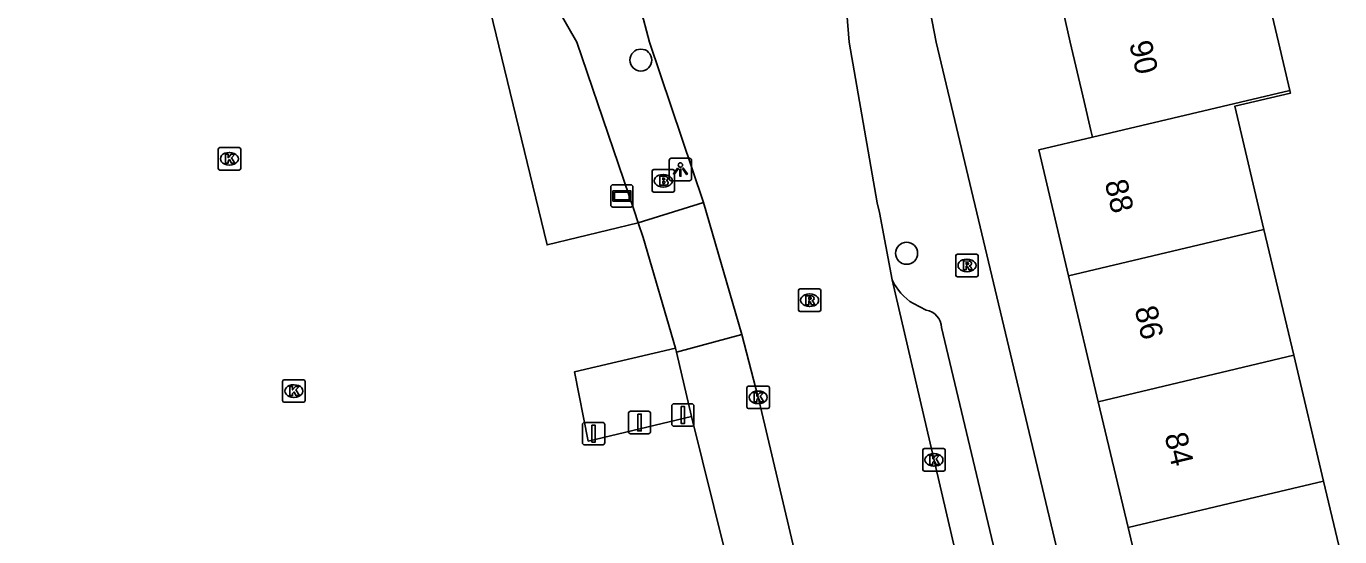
# Model space of a CAD drawing. Extents: x 158038 to 159242, y 380133 to 381214.
# Drawn here: x 158748.4 to 158806.8, y 380978 to 381000.7 of the extents above; entities that cross this region are included whole.
import ezdxf

# ---------------------------------------------------------------- set-up
doc = ezdxf.new("R2010")
doc.units = 0
for name, color, linetype in [('IMGEO_Afsluitpaal', 7, 'Continuous'), ('IMGEO_Boom', 7, 'Continuous'), ('IMGEO_Brandkraan', 7, 'Continuous'), ('IMGEO_Groenvoorziening', 7, 'Continuous'), ('IMGEO_Kolk', 7, 'Continuous'), ('IMGEO_Lichtpunt', 7, 'Continuous'), ('IMGEO_Pand', 7, 'Continuous'), ('IMGEO_Pand_nummerreeks', 7, 'Continuous'), ('IMGEO_Rijbaan_lokaal_gesloten', 7, 'Continuous'), ('IMGEO_Rioolput', 7, 'Continuous'), ('IMGEO_Verklikker', 7, 'Continuous'), ('IMGEO_Voetpad_open', 7, 'Continuous')]:
    doc.layers.add(name, color=color, linetype=linetype)

msp = doc.modelspace()

# ---------------------------------------------------------------- linework, layer by layer
at = {"layer": 'IMGEO_Afsluitpaal'}
for p, q in [((158775.131, 380982.678), (158775.131, 380983.478)), ((158775.131, 380983.478), (158775.131, 380982.678)), ((158775.231, 380983.578), (158776.021, 380983.578)), ((158776.021, 380983.578), (158775.231, 380983.578)), ((158776.121, 380983.478), (158776.121, 380982.678)), ((158776.121, 380982.678), (158776.121, 380983.478)), ((158777.057, 380983.014), (158777.057, 380983.814)), ((158777.057, 380983.814), (158777.057, 380983.014)), ((158777.157, 380983.914), (158777.947, 380983.914)), ((158777.947, 380983.914), (158777.157, 380983.914)), ((158778.047, 380983.814), (158778.047, 380983.014)), ((158778.047, 380983.014), (158778.047, 380983.814)), ((158773.092, 380982.185), (158773.092, 380982.985)), ((158773.092, 380982.985), (158773.092, 380982.185)), ((158773.192, 380983.085), (158773.982, 380983.085)), ((158773.982, 380983.085), (158773.192, 380983.085)), ((158774.082, 380982.985), (158774.082, 380982.185)), ((158774.082, 380982.185), (158774.082, 380982.985)), ((158777.947, 380982.914), (158777.157, 380982.914)), ((158777.157, 380982.914), (158777.947, 380982.914)), ((158776.021, 380982.578), (158775.231, 380982.578)), ((158775.231, 380982.578), (158776.021, 380982.578)), ((158773.982, 380982.085), (158773.192, 380982.085)), ((158773.192, 380982.085), (158773.982, 380982.085))]:
    msp.add_line(p, q, dxfattribs=at)
for points in [[(158775.551, 380983.453), (158775.701, 380983.453), (158775.701, 380982.703), (158775.551, 380982.703), (158775.551, 380983.453)], [(158777.477, 380983.789), (158777.627, 380983.789), (158777.627, 380983.039), (158777.477, 380983.039), (158777.477, 380983.789)], [(158773.512, 380982.96), (158773.662, 380982.96), (158773.662, 380982.21), (158773.512, 380982.21), (158773.512, 380982.96)]]:
    msp.add_lwpolyline(points, dxfattribs=at)
for centre, start, end in [((158775.231, 380983.478), 90, 180), ((158775.231, 380983.478), 90, 180), ((158776.021, 380983.478), 0, 90), ((158776.021, 380983.478), 360, 90), ((158777.157, 380983.814), 90, 180), ((158777.157, 380983.814), 90, 180), ((158777.947, 380983.814), 0, 90), ((158777.947, 380983.814), 360, 90), ((158773.192, 380982.985), 90, 180), ((158773.192, 380982.985), 90, 180), ((158773.982, 380982.985), 0, 90), ((158773.982, 380982.985), 360, 90), ((158777.157, 380983.014), 180, 270), ((158777.157, 380983.014), 180, 270), ((158777.947, 380983.014), 270, 0), ((158777.947, 380983.014), 270, 0), ((158775.231, 380982.678), 180, 270), ((158775.231, 380982.678), 180, 270), ((158776.021, 380982.678), 270, 0), ((158776.021, 380982.678), 270, 0), ((158773.192, 380982.185), 180, 270), ((158773.192, 380982.185), 180, 270), ((158773.982, 380982.185), 270, 0), ((158773.982, 380982.185), 270, 0)]:
    msp.add_arc(centre, 0.1, start, end, dxfattribs=at)
at = {"layer": 'IMGEO_Boom'}
for centre in [(158775.687, 380999.199), (158787.498, 380990.607)]:
    msp.add_circle(centre, 0.489, dxfattribs=at)
at = {"layer": 'IMGEO_Brandkraan'}
for p, q in [((158776.184, 380993.406), (158776.184, 380994.258)), ((158776.259, 380994.332), (158777.111, 380994.332)), ((158776.672, 380994.112), (158776.697, 380994.112)), ((158777.185, 380994.258), (158777.185, 380993.406)), ((158776.695, 380993.552), (158776.67, 380993.552)), ((158777.111, 380993.332), (158776.259, 380993.332))]:
    msp.add_line(p, q, dxfattribs=at)
for points in [[(158776.184, 380993.406), (158776.184, 380994.258)], [(158776.259, 380994.332), (158777.111, 380994.332)], [(158776.532, 380994.032), (158776.532, 380993.632), (158776.745, 380993.632)], [(158776.763, 380994.032), (158776.532, 380994.032)], [(158776.711, 380993.951), (158776.657, 380993.951), (158776.657, 380993.875)], [(158777.185, 380994.258), (158777.185, 380993.406)], [(158776.657, 380993.875), (158776.71, 380993.875)], [(158776.719, 380993.799), (158776.657, 380993.799), (158776.657, 380993.718)], [(158776.657, 380993.718), (158776.719, 380993.718)], [(158777.111, 380993.332), (158776.259, 380993.332)]]:
    msp.add_lwpolyline(points, dxfattribs=at)
for centre, radius, start, end in [((158776.261, 380994.256), 0.0765, 91.55205, 178.44795), ((158776.261, 380994.256), 0.0765, 91.55205, 178.44795), ((158776.712, 380993.913), 0.0379, 267.82845, 90.93552), ((158776.767, 380993.887), 0.145, 59.4692, 91.53667), ((158776.792, 380993.934), 0.0922, 285.51372, 58.15012), ((158777.109, 380994.256), 0.0765, 1.55205, 88.44795), ((158777.109, 380994.256), 0.0765, 1.55205, 88.44795), ((158776.261, 380993.408), 0.0765, 181.55205, 268.44795), ((158776.261, 380993.408), 0.0765, 181.55205, 268.44795), ((158776.72, 380993.758), 0.0404, 269.87594, 90.50774), ((158776.751, 380993.883), 0.251, 268.66757, 293.53466), ((158776.797, 380993.742), 0.105, 301.31148, 78.98903), ((158777.109, 380993.408), 0.0765, 271.55205, 358.44795), ((158777.109, 380993.408), 0.0765, 271.55205, 358.44795)]:
    msp.add_arc(centre, radius, start, end, dxfattribs=at)
for centre, major_axis, ratio, start_param, end_param in [((158776.671, 380993.832), (-0.387, 0.002), 0.722429, 4.712389, 7.853982), ((158776.696, 380993.832), (-0.39, 0.002), 0.717154, 1.570796, 4.712389)]:
    msp.add_ellipse(centre, major_axis=major_axis, ratio=ratio, start_param=start_param, end_param=end_param, dxfattribs=at)
at = {"layer": 'IMGEO_Groenvoorziening'}
for points in [[(158775.571, 380991.96), (158771.518, 380990.982), (158768.878, 381001.926), (158767.192, 381001.541), (158765.385, 381007.279), (158760.146, 381005.953), (158736.194, 381000.091), (158732.714, 381014.696), (158693.808, 381005.45)], [(158777.942, 380983.353), (158773.35, 380982.256), (158772.738, 380985.335), (158777.224, 380986.384)]]:
    msp.add_lwpolyline(points, dxfattribs=at)
at = {"layer": 'IMGEO_Kolk'}
for p, q in [((158756.899, 380994.384), (158756.899, 380995.236)), ((158756.974, 380995.31), (158757.826, 380995.31)), ((158757.387, 380995.09), (158757.412, 380995.09)), ((158757.9, 380995.236), (158757.9, 380994.384)), ((158757.41, 380994.53), (158757.385, 380994.53)), ((158757.826, 380994.31), (158756.974, 380994.31)), ((158759.765, 380984.052), (158759.765, 380984.904)), ((158759.84, 380984.978), (158760.692, 380984.978)), ((158760.253, 380984.758), (158760.278, 380984.758)), ((158760.766, 380984.904), (158760.766, 380984.052)), ((158780.401, 380983.774), (158780.401, 380984.626)), ((158780.476, 380984.7), (158781.328, 380984.7)), ((158781.402, 380984.626), (158781.402, 380983.774)), ((158760.276, 380984.198), (158760.251, 380984.198)), ((158780.889, 380984.48), (158780.914, 380984.48)), ((158760.692, 380983.978), (158759.84, 380983.978)), ((158781.328, 380983.7), (158780.476, 380983.7)), ((158780.912, 380983.92), (158780.887, 380983.92)), ((158788.214, 380980.991), (158788.214, 380981.843)), ((158788.289, 380981.917), (158789.141, 380981.917)), ((158788.702, 380981.697), (158788.727, 380981.697)), ((158789.215, 380981.843), (158789.215, 380980.991)), ((158788.725, 380981.137), (158788.7, 380981.137)), ((158789.141, 380980.917), (158788.289, 380980.917))]:
    msp.add_line(p, q, dxfattribs=at)
for points in [[(158756.899, 380994.384), (158756.899, 380995.236)], [(158756.974, 380995.31), (158757.826, 380995.31)], [(158757.9, 380995.236), (158757.9, 380994.384)], [(158757.22, 380995.01), (158757.343, 380995.01), (158757.343, 380994.859), (158757.473, 380995.01), (158757.637, 380995.01), (158757.491, 380994.859), (158757.644, 380994.61), (158757.492, 380994.61), (158757.407, 380994.774), (158757.343, 380994.707), (158757.343, 380994.61), (158757.22, 380994.61), (158757.22, 380995.01)], [(158757.826, 380994.31), (158756.974, 380994.31)], [(158759.765, 380984.052), (158759.765, 380984.904)], [(158759.84, 380984.978), (158760.692, 380984.978)], [(158760.086, 380984.678), (158760.209, 380984.678), (158760.209, 380984.527), (158760.339, 380984.678), (158760.503, 380984.678), (158760.357, 380984.527), (158760.51, 380984.278), (158760.358, 380984.278), (158760.273, 380984.442), (158760.209, 380984.375), (158760.209, 380984.278), (158760.086, 380984.278), (158760.086, 380984.678)], [(158760.766, 380984.904), (158760.766, 380984.052)], [(158780.401, 380983.774), (158780.401, 380984.626)], [(158780.476, 380984.7), (158781.328, 380984.7)], [(158781.402, 380984.626), (158781.402, 380983.774)], [(158780.722, 380984.4), (158780.845, 380984.4), (158780.845, 380984.249), (158780.975, 380984.4), (158781.139, 380984.4), (158780.993, 380984.249), (158781.146, 380984), (158780.994, 380984), (158780.909, 380984.164), (158780.845, 380984.097), (158780.845, 380984), (158780.722, 380984), (158780.722, 380984.4)], [(158760.692, 380983.978), (158759.84, 380983.978)], [(158781.328, 380983.7), (158780.476, 380983.7)], [(158788.214, 380980.991), (158788.214, 380981.843)], [(158788.289, 380981.917), (158789.141, 380981.917)], [(158789.215, 380981.843), (158789.215, 380980.991)], [(158788.535, 380981.617), (158788.658, 380981.617), (158788.658, 380981.466), (158788.788, 380981.617), (158788.952, 380981.617), (158788.806, 380981.466), (158788.959, 380981.217), (158788.807, 380981.217), (158788.722, 380981.381), (158788.658, 380981.314), (158788.658, 380981.217), (158788.535, 380981.217), (158788.535, 380981.617)], [(158789.141, 380980.917), (158788.289, 380980.917)]]:
    msp.add_lwpolyline(points, dxfattribs=at)
for centre, start, end in [((158756.976, 380995.234), 91.55205, 178.44795), ((158756.976, 380995.234), 91.55205, 178.44795), ((158757.824, 380995.234), 1.55205, 88.44795), ((158757.824, 380995.234), 1.55205, 88.44795), ((158756.976, 380994.386), 181.55205, 268.44795), ((158756.976, 380994.386), 181.55205, 268.44795), ((158757.824, 380994.386), 271.55205, 358.44795), ((158757.824, 380994.386), 271.55205, 358.44795), ((158759.842, 380984.902), 91.55205, 178.44795), ((158759.842, 380984.902), 91.55205, 178.44795), ((158760.69, 380984.902), 1.55205, 88.44795), ((158760.69, 380984.902), 1.55205, 88.44795), ((158780.478, 380984.624), 91.55205, 178.44795), ((158780.478, 380984.624), 91.55205, 178.44795), ((158781.326, 380984.624), 1.55205, 88.44795), ((158781.326, 380984.624), 1.55205, 88.44795), ((158759.842, 380984.054), 181.55205, 268.44795), ((158759.842, 380984.054), 181.55205, 268.44795), ((158760.69, 380984.054), 271.55205, 358.44795), ((158760.69, 380984.054), 271.55205, 358.44795), ((158780.478, 380983.776), 181.55205, 268.44795), ((158780.478, 380983.776), 181.55205, 268.44795), ((158781.326, 380983.776), 271.55205, 358.44795), ((158781.326, 380983.776), 271.55205, 358.44795), ((158788.291, 380981.841), 91.55205, 178.44795), ((158788.291, 380981.841), 91.55205, 178.44795), ((158789.139, 380981.841), 1.55205, 88.44795), ((158789.139, 380981.841), 1.55205, 88.44795), ((158788.291, 380980.993), 181.55205, 268.44795), ((158788.291, 380980.993), 181.55205, 268.44795), ((158789.139, 380980.993), 271.55205, 358.44795), ((158789.139, 380980.993), 271.55205, 358.44795)]:
    msp.add_arc(centre, 0.0765, start, end, dxfattribs=at)
for centre, major_axis, ratio, start_param, end_param in [((158757.386, 380994.81), (-0.387, 0.002), 0.722429, 4.712389, 7.853982), ((158757.411, 380994.81), (-0.39, 0.002), 0.717154, 1.570796, 4.712389), ((158760.252, 380984.478), (-0.387, 0.002), 0.722429, 4.712389, 7.853982), ((158760.277, 380984.478), (-0.39, 0.002), 0.717154, 1.570796, 4.712389), ((158780.888, 380984.2), (-0.387, 0.002), 0.722429, 4.712389, 7.853982), ((158780.913, 380984.2), (-0.39, 0.002), 0.717154, 1.570796, 4.712389), ((158788.701, 380981.417), (-0.387, 0.002), 0.722429, 4.712389, 7.853982), ((158788.726, 380981.417), (-0.39, 0.002), 0.717154, 1.570796, 4.712389)]:
    msp.add_ellipse(centre, major_axis=major_axis, ratio=ratio, start_param=start_param, end_param=end_param, dxfattribs=at)
at = {"layer": 'IMGEO_Lichtpunt'}
for p, q in [((158776.946, 380994.736), (158776.946, 380993.929)), ((158776.946, 380994.736), (158776.946, 380993.929)), ((158777.848, 380994.831), (158777.04, 380994.831)), ((158777.848, 380994.831), (158777.04, 380994.831)), ((158777.942, 380993.929), (158777.942, 380994.736)), ((158777.942, 380993.929), (158777.942, 380994.736)), ((158777.04, 380993.835), (158777.848, 380993.835)), ((158777.04, 380993.835), (158777.848, 380993.835))]:
    msp.add_line(p, q, dxfattribs=at)
for points in [[(158777.32, 380994.4), (158777.359, 380994.372), (158777.171, 380994.11), (158777.133, 380994.137), (158777.32, 380994.4)], [(158777.422, 380994.352), (158777.469, 380994.352), (158777.469, 380994.03), (158777.422, 380994.03), (158777.422, 380994.352)], [(158777.532, 380994.372), (158777.57, 380994.399), (158777.757, 380994.137), (158777.718, 380994.109), (158777.532, 380994.372)]]:
    msp.add_lwpolyline(points, dxfattribs=at)
msp.add_circle((158777.445, 380994.534), 0.0994, dxfattribs=at)
for centre, start, end in [((158777.04, 380994.736), 90, 180), ((158777.04, 380994.736), 90, 180), ((158777.848, 380994.736), 0, 90), ((158777.848, 380994.736), 0, 90), ((158777.04, 380993.929), 180, 270), ((158777.04, 380993.929), 180, 270), ((158777.848, 380993.929), 270, 0), ((158777.848, 380993.929), 270, 360)]:
    msp.add_arc(centre, 0.0946, start, end, dxfattribs=at)
at = {"layer": 'IMGEO_Pand'}
for points in [[(158803.213, 381003.454), (158804.023, 381000), (158804.527, 380997.851)], [(158795.767, 380995.771), (158795.695, 380996.074), (158795.392, 380997.354), (158794.767, 381000), (158794.451, 381001.373)], [(158795.767, 380995.771), (158804.527, 380997.851)], [(158804.527, 380997.851), (158804.556, 380997.727), (158802.088, 380997.144), (158803.383, 380991.667)], [(158794.693, 380989.604), (158793.369, 380995.202), (158795.767, 380995.771)], [(158794.693, 380989.604), (158803.383, 380991.667)], [(158803.383, 380991.667), (158804.707, 380986.068)], [(158796.016, 380984.005), (158794.693, 380989.604)], [(158804.707, 380986.068), (158796.016, 380984.005)], [(158804.707, 380986.068), (158806.031, 380980.469)], [(158797.34, 380978.405), (158796.016, 380984.005)], [(158797.34, 380978.405), (158802.709, 380979.68), (158806.031, 380980.469)], [(158806.031, 380980.469), (158807.385, 380974.744)], [(158798.692, 380972.688), (158797.34, 380978.405)]]:
    msp.add_lwpolyline(points, dxfattribs=at)
at = {"layer": 'IMGEO_Rijbaan_lokaal_gesloten'}
for points in [[(158778.471, 380992.86), (158776.078, 381000), (158775.806, 381001.003), (158775.187, 381002.404), (158774.998, 381002.77)], [(158784.741, 381002.883), (158784.742, 381002.703), (158784.743, 381002.598), (158784.95, 381000), (158786.192, 380992.846), (158786.288, 380992.417), (158786.853, 380989.424)], [(158778.471, 380992.86), (158780.172, 380986.998)], [(158793.966, 380958.834), (158786.853, 380989.424)], [(158790.301, 380943.669), (158790.04, 380945.147), (158789.522, 380947.32), (158787.206, 380957.402), (158785.389, 380965.162), (158782.323, 380978.194), (158781.008, 380983.781), (158780.904, 380984.196), (158780.172, 380986.998)]]:
    msp.add_lwpolyline(points, dxfattribs=at)
at = {"layer": 'IMGEO_Rioolput'}
for p, q in [((158789.684, 380989.639), (158789.684, 380990.491)), ((158789.759, 380990.565), (158790.611, 380990.565)), ((158790.685, 380990.491), (158790.685, 380989.639)), ((158790.172, 380990.345), (158790.197, 380990.345)), ((158790.611, 380989.565), (158789.759, 380989.565)), ((158790.195, 380989.785), (158790.17, 380989.785)), ((158782.688, 380988.093), (158782.688, 380988.945)), ((158782.763, 380989.019), (158783.615, 380989.019)), ((158783.176, 380988.799), (158783.201, 380988.799)), ((158783.689, 380988.945), (158783.689, 380988.093)), ((158783.199, 380988.239), (158783.174, 380988.239)), ((158783.615, 380988.019), (158782.763, 380988.019))]:
    msp.add_line(p, q, dxfattribs=at)
for points in [[(158789.684, 380989.639), (158789.684, 380990.491)], [(158789.759, 380990.565), (158790.611, 380990.565)], [(158790.685, 380990.491), (158790.685, 380989.639)], [(158790.273, 380990.263), (158790.021, 380990.265), (158790.021, 380989.865)], [(158790.021, 380989.865), (158790.145, 380989.865), (158790.145, 380990.027), (158790.156, 380990.027)], [(158790.199, 380990.184), (158790.145, 380990.184), (158790.145, 380990.103)], [(158790.145, 380990.103), (158790.197, 380990.103)], [(158790.203, 380989.998), (158790.274, 380989.865), (158790.414, 380989.865), (158790.349, 380989.991)], [(158790.611, 380989.565), (158789.759, 380989.565)], [(158782.688, 380988.093), (158782.688, 380988.945)], [(158782.763, 380989.019), (158783.615, 380989.019)], [(158783.277, 380988.717), (158783.025, 380988.719), (158783.025, 380988.319)], [(158783.689, 380988.945), (158783.689, 380988.093)], [(158783.025, 380988.319), (158783.149, 380988.319), (158783.149, 380988.481), (158783.16, 380988.481)], [(158783.203, 380988.638), (158783.149, 380988.638), (158783.149, 380988.557)], [(158783.149, 380988.557), (158783.201, 380988.557)], [(158783.207, 380988.452), (158783.278, 380988.319), (158783.418, 380988.319), (158783.353, 380988.445)], [(158783.615, 380988.019), (158782.763, 380988.019)]]:
    msp.add_lwpolyline(points, dxfattribs=at)
for centre, radius, start, end in [((158789.761, 380990.489), 0.0765, 91.55205, 178.44795), ((158789.761, 380990.489), 0.0765, 91.55205, 178.44795), ((158790.609, 380990.489), 0.0765, 1.55205, 88.44795), ((158790.609, 380990.489), 0.0765, 1.55205, 88.44795), ((158790.155, 380989.974), 0.0533, 26.02933, 88.69889), ((158790.181, 380990.292), 0.19, 274.7715, 282.96867), ((158790.205, 380990.088), 0.0964, 77.00612, 93.18647), ((158790.219, 380990.145), 0.0378, 276.66336, 79.67722), ((158790.272, 380990.153), 0.109, 350.36119, 89.41601), ((158790.27, 380990.153), 0.112, 277.58423, 350.98172), ((158790.254, 380989.938), 0.108, 29.51342, 73.79051), ((158789.761, 380989.641), 0.0765, 181.55205, 268.44795), ((158789.761, 380989.641), 0.0765, 181.55205, 268.44795), ((158790.609, 380989.641), 0.0765, 271.55205, 358.44795), ((158790.609, 380989.641), 0.0765, 271.55205, 358.44795), ((158782.765, 380988.943), 0.0765, 91.55205, 178.44795), ((158782.765, 380988.943), 0.0765, 91.55205, 178.44795), ((158783.276, 380988.607), 0.109, 350.36119, 89.41601), ((158783.613, 380988.943), 0.0765, 1.55205, 88.44795), ((158783.613, 380988.943), 0.0765, 1.55205, 88.44795), ((158782.765, 380988.095), 0.0765, 181.55205, 268.44795), ((158782.765, 380988.095), 0.0765, 181.55205, 268.44795), ((158783.159, 380988.428), 0.0533, 26.02933, 88.69889), ((158783.185, 380988.746), 0.19, 274.7715, 282.96867), ((158783.209, 380988.542), 0.0964, 77.00612, 93.18647), ((158783.223, 380988.599), 0.0378, 276.66336, 79.67722), ((158783.274, 380988.607), 0.112, 277.58423, 350.98172), ((158783.258, 380988.392), 0.108, 29.51342, 73.79051), ((158783.613, 380988.095), 0.0765, 271.55205, 358.44795), ((158783.613, 380988.095), 0.0765, 271.55205, 358.44795)]:
    msp.add_arc(centre, radius, start, end, dxfattribs=at)
for centre, major_axis, ratio, start_param, end_param in [((158790.171, 380990.065), (-0.387, 0.002), 0.722429, 4.712389, 7.853982), ((158790.196, 380990.065), (-0.39, 0.002), 0.717154, 1.570796, 4.712389), ((158783.175, 380988.519), (-0.387, 0.002), 0.722429, 4.712389, 7.853982), ((158783.2, 380988.519), (-0.39, 0.002), 0.717154, 1.570796, 4.712389)]:
    msp.add_ellipse(centre, major_axis=major_axis, ratio=ratio, start_param=start_param, end_param=end_param, dxfattribs=at)
at = {"layer": 'IMGEO_Verklikker'}
for p, q in [((158774.347, 380992.758), (158774.347, 380993.558)), ((158774.347, 380993.558), (158774.347, 380992.758)), ((158774.447, 380993.658), (158775.237, 380993.658)), ((158775.237, 380993.658), (158774.447, 380993.658)), ((158775.337, 380993.558), (158775.337, 380992.758)), ((158775.337, 380992.758), (158775.337, 380993.558)), ((158775.237, 380992.658), (158774.447, 380992.658)), ((158774.447, 380992.658), (158775.237, 380992.658))]:
    msp.add_line(p, q, dxfattribs=at)
for points in [[(158774.448, 380993.39), (158775.236, 380993.39), (158775.236, 380992.926), (158774.448, 380992.926), (158774.448, 380993.39)], [(158774.513, 380993.325), (158774.513, 380992.991), (158775.171, 380992.991), (158775.171, 380993.325), (158774.513, 380993.325)]]:
    msp.add_lwpolyline(points, dxfattribs=at)
for centre, start, end in [((158774.447, 380993.558), 90, 180), ((158774.447, 380993.558), 90, 180), ((158775.237, 380993.558), 0, 90), ((158775.237, 380993.558), 360, 90), ((158774.447, 380992.758), 180, 270), ((158774.447, 380992.758), 180, 270), ((158775.237, 380992.758), 270, 0), ((158775.237, 380992.758), 270, 0)]:
    msp.add_arc(centre, 0.1, start, end, dxfattribs=at)
at = {"layer": 'IMGEO_Voetpad_open'}
for points in [[(158757.308, 381020.182), (158764.229, 381011.786), (158766.735, 381008.887), (158770.147, 381004.287), (158771.581, 381002.201), (158772.841, 381000), (158775.385, 380992.517), (158775.571, 380991.96)], [(158788.809, 381000), (158795.492, 380971.931)], [(158775.571, 380991.96), (158778.471, 380992.86)], [(158777.224, 380986.384), (158775.786, 380991.314), (158775.571, 380991.96)], [(158787.799, 380988.37), (158788.367, 380988.073)], [(158780.172, 380986.998), (158777.265, 380986.212)], [(158789.045, 380987.304), (158795.035, 380962.138)], [(158777.224, 380986.384), (158777.265, 380986.212)], [(158777.265, 380986.212), (158777.942, 380983.353)], [(158777.942, 380983.353), (158779.415, 380977.369), (158780.135, 380974.154)]]:
    msp.add_lwpolyline(points, dxfattribs=at)
for centre, radius, start, end in [((158821.303, 381006.812), 33.2, 178.96338, 191.84068), ((158789.067, 380990.46), 2.445, 205.07166, 238.7464), ((158788.253, 380987.289), 0.793, 1.10035, 81.70261)]:
    msp.add_arc(centre, radius, start, end, dxfattribs=at)

# ---------------------------------------------------------------- texts
at = {"layer": 'IMGEO_Pand_nummerreeks'}
for s, rotation, p in [('90', 283.05177, (158797.386, 380999.945)), ('88', 283.30387, (158796.298, 380993.769)), ('86', 283.30221, (158797.627, 380988.144)), ('84', 283.30221, (158798.958, 380982.515))]:
    msp.add_text(s, height=1, rotation=rotation, dxfattribs=at).set_placement(p)

doc.saveas('drawing.dxf')
